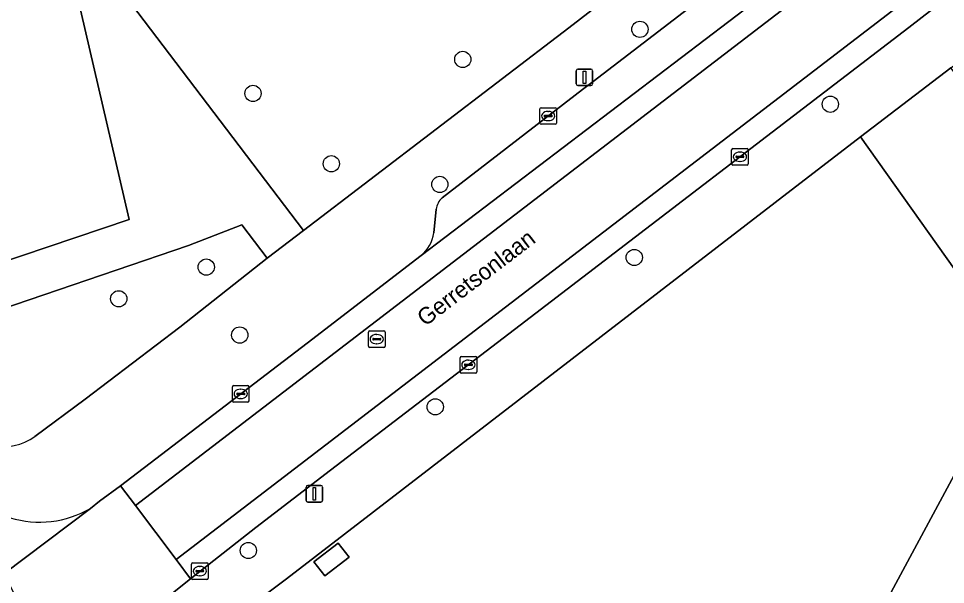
# Model space of a CAD drawing. Extents: x 159352 to 160617, y 385888 to 387323.
# Drawn here: x 159852.7 to 159908.5, y 386452.5 to 386486.6 of the extents above; entities that cross this region are included whole.
import ezdxf

# ---------------------------------------------------------------- set-up
doc = ezdxf.new("R2010")
doc.units = 0
for name, color, linetype in [('IMGEO_Boom', 7, 'Continuous'), ('IMGEO_Fietspad_gesloten', 7, 'Continuous'), ('IMGEO_Groenvoorziening', 7, 'Continuous'), ('IMGEO_Kolk', 7, 'Continuous'), ('IMGEO_Lichtmast', 7, 'Continuous'), ('IMGEO_Openbare_ruimte_label', 7, 'Continuous'), ('IMGEO_Parkeervlak_gesloten', 7, 'Continuous'), ('IMGEO_Rijbaan_lokaal_gesloten', 7, 'Continuous'), ('IMGEO_Rijbaan_lokaal_open', 7, 'Continuous'), ('IMGEO_Rioolput', 7, 'Continuous'), ('IMGEO_Voetpad_halfverhard', 7, 'Continuous'), ('IMGEO_Voetpad_open', 7, 'Continuous')]:
    doc.layers.add(name, color=color, linetype=linetype)

msp = doc.modelspace()

# ---------------------------------------------------------------- linework, layer by layer
at = {"layer": 'IMGEO_Boom'}
for centre in [(159890.103, 386485.968), (159879.433, 386484.153), (159866.794, 386482.106), (159901.575, 386481.452), (159871.513, 386477.866), (159878.05, 386476.62), (159889.761, 386472.217), (159863.979, 386471.637), (159858.706, 386469.727), (159865.996, 386467.541), (159877.772, 386463.214), (159866.513, 386454.555)]:
    msp.add_circle(centre, 0.489, dxfattribs=at)
at = {"layer": 'IMGEO_Fietspad_gesloten'}
msp.add_lwpolyline([(159848.306, 386454.763), (159849.92, 386451.546), (159851.79, 386453.141), (159856.999, 386457.091)], dxfattribs=at)
msp.add_arc((159853.937, 386462.369), 6.102, 253.1262, 300.1159, dxfattribs=at)
at = {"layer": 'IMGEO_Groenvoorziening'}
for points in [[(159802.27, 386554.059), (159826.596, 386506.36), (159826.068, 386506.09), (159827.47, 386503.353), (159827.995, 386503.622), (159832.52, 386494.772), (159832.002, 386494.501), (159833.307, 386491.911), (159833.84, 386492.19), (159838.333, 386483.403), (159837.779, 386483.146), (159839.112, 386480.567), (159839.654, 386480.819), (159844.614, 386471.116), (159844.081, 386470.841), (159844.729, 386469.586), (159859.342, 386474.513), (159856.402, 386487.151), (159846.712, 386500), (159834.07, 386516.763)], [(159903.397, 386409.26), (159894.873, 386419.789), (159891.568, 386423.871), (159890.362, 386425.853), (159892.72, 386428.803), (159911.28, 386463.267), (159912.182, 386466.548), (159911.118, 386468.603), (159903.401, 386479.482), (159898.246, 386475.531), (159868.81, 386452.849), (159861.63, 386447.437), (159858.062, 386444.883), (159859.683, 386441.676), (159862.985, 386435.144), (159862.48, 386434.87), (159863.478, 386432.889), (159864.006, 386433.182), (159868.904, 386423.524), (159868.367, 386423.245), (159869.762, 386420.592), (159870.307, 386420.849), (159874.77, 386412.13)], [(159853.647, 386461.431), (159856.68, 386463.673), (159862.392, 386468.019), (159867.657, 386472.185), (159866.116, 386474.185), (159862.913, 386472.949), (159849.809, 386468.487), (159846.533, 386467.387), (159849.037, 386462.588)]]:
    msp.add_lwpolyline(points, dxfattribs=at)
for points in [[(159887.228, 386487.143), (159877.609, 386500), (159874.951, 386503.553), (159868.661, 386500), (159855.59, 386492.616), (159869.836, 386473.851), (159885.822, 386486.056)], [(159897.755, 386422.547), (159895.899, 386424.892), (159919.421, 386469.713), (159908.837, 386483.648), (159903.401, 386479.482), (159911.118, 386468.603), (159912.182, 386466.548), (159911.28, 386463.267), (159892.72, 386428.803), (159890.362, 386425.853), (159891.568, 386423.871), (159894.873, 386419.789)], [(159871.118, 386453.028), (159870.465, 386453.879), (159871.933, 386455.005), (159872.586, 386454.154)]]:
    msp.add_lwpolyline(points, close=True, dxfattribs=at)
msp.add_arc((159851.808, 386463.868), 3.052, 204.7839, 307.0383, dxfattribs=at)
at = {"layer": 'IMGEO_Kolk'}
for p, q in [((159884.078, 386480.317), (159884.078, 386481.169)), ((159884.153, 386481.243), (159885.005, 386481.243)), ((159884.566, 386481.023), (159884.591, 386481.023)), ((159885.079, 386481.169), (159885.079, 386480.317)), ((159884.337, 386480.737), (159884.337, 386480.749)), ((159884.775, 386480.7), (159884.377, 386480.7)), ((159884.38, 386480.786), (159884.778, 386480.786)), ((159884.589, 386480.463), (159884.564, 386480.463)), ((159884.821, 386480.749), (159884.821, 386480.737)), ((159885.005, 386480.243), (159884.153, 386480.243)), ((159895.704, 386478.787), (159896.556, 386478.787)), ((159895.629, 386477.861), (159895.629, 386478.713)), ((159895.888, 386478.281), (159895.888, 386478.293)), ((159896.326, 386478.244), (159895.928, 386478.244)), ((159895.931, 386478.33), (159896.329, 386478.33)), ((159896.117, 386478.567), (159896.142, 386478.567)), ((159896.372, 386478.293), (159896.372, 386478.281)), ((159896.63, 386478.713), (159896.63, 386477.861)), ((159896.556, 386477.787), (159895.704, 386477.787)), ((159896.14, 386478.007), (159896.115, 386478.007)), ((159879.272, 386465.322), (159879.272, 386466.174)), ((159879.347, 386466.248), (159880.199, 386466.248)), ((159879.76, 386466.028), (159879.785, 386466.028)), ((159880.273, 386466.174), (159880.273, 386465.322)), ((159879.531, 386465.742), (159879.531, 386465.754)), ((159879.969, 386465.705), (159879.571, 386465.705)), ((159879.574, 386465.791), (159879.972, 386465.791)), ((159879.783, 386465.468), (159879.758, 386465.468)), ((159880.015, 386465.754), (159880.015, 386465.742)), ((159880.199, 386465.248), (159879.347, 386465.248)), ((159865.552, 386463.568), (159865.552, 386464.42)), ((159865.627, 386464.494), (159866.479, 386464.494)), ((159866.04, 386464.274), (159866.065, 386464.274)), ((159866.553, 386464.42), (159866.553, 386463.568)), ((159865.811, 386463.988), (159865.811, 386464)), ((159866.249, 386463.951), (159865.851, 386463.951)), ((159865.854, 386464.037), (159866.252, 386464.037)), ((159866.063, 386463.714), (159866.038, 386463.714)), ((159866.295, 386464), (159866.295, 386463.988)), ((159866.479, 386463.494), (159865.627, 386463.494)), ((159863.093, 386452.888), (159863.093, 386453.74)), ((159863.168, 386453.814), (159864.02, 386453.814)), ((159864.094, 386453.74), (159864.094, 386452.888)), ((159863.352, 386453.308), (159863.352, 386453.32)), ((159863.79, 386453.271), (159863.392, 386453.271)), ((159863.395, 386453.357), (159863.793, 386453.357)), ((159863.581, 386453.594), (159863.606, 386453.594)), ((159863.836, 386453.32), (159863.836, 386453.308)), ((159864.02, 386452.814), (159863.168, 386452.814)), ((159863.604, 386453.034), (159863.579, 386453.034))]:
    msp.add_line(p, q, dxfattribs=at)
for points in [[(159884.078, 386480.317), (159884.078, 386481.169)], [(159884.153, 386481.243), (159885.005, 386481.243)], [(159885.079, 386481.169), (159885.079, 386480.317)], [(159885.005, 386480.243), (159884.153, 386480.243)], [(159895.704, 386478.787), (159896.556, 386478.787)], [(159895.629, 386477.861), (159895.629, 386478.713)], [(159896.63, 386478.713), (159896.63, 386477.861)], [(159896.556, 386477.787), (159895.704, 386477.787)], [(159879.272, 386465.322), (159879.272, 386466.174)], [(159879.347, 386466.248), (159880.199, 386466.248)], [(159880.273, 386466.174), (159880.273, 386465.322)], [(159880.199, 386465.248), (159879.347, 386465.248)], [(159865.552, 386463.568), (159865.552, 386464.42)], [(159865.627, 386464.494), (159866.479, 386464.494)], [(159866.553, 386464.42), (159866.553, 386463.568)], [(159866.479, 386463.494), (159865.627, 386463.494)], [(159863.093, 386452.888), (159863.093, 386453.74)], [(159863.168, 386453.814), (159864.02, 386453.814)], [(159864.094, 386453.74), (159864.094, 386452.888)], [(159864.02, 386452.814), (159863.168, 386452.814)]]:
    msp.add_lwpolyline(points, dxfattribs=at)
for centre, radius, start, end in [((159884.155, 386481.167), 0.0765, 91.552, 178.448), ((159884.155, 386481.167), 0.0765, 91.552, 178.448), ((159885.003, 386481.167), 0.0765, 1.552, 88.448), ((159885.003, 386481.167), 0.0765, 1.552, 88.448), ((159884.377, 386480.746), 0.0403, 85.8775, 175.7526), ((159884.374, 386480.736), 0.0366, 178.938, 274.7102), ((159884.778, 386480.743), 0.043, 264.8664, 352.4533), ((159884.782, 386480.748), 0.0386, 1.7309, 96.639), ((159884.155, 386480.319), 0.0765, 181.552, 268.448), ((159884.155, 386480.319), 0.0765, 181.552, 268.448), ((159885.003, 386480.319), 0.0765, 271.552, 358.448), ((159885.003, 386480.319), 0.0765, 271.552, 358.448), ((159895.706, 386478.711), 0.0765, 91.552, 178.448), ((159895.706, 386478.711), 0.0765, 91.552, 178.448), ((159896.554, 386478.711), 0.0765, 1.552, 88.448), ((159896.554, 386478.711), 0.0765, 1.552, 88.448), ((159895.928, 386478.29), 0.0403, 85.8775, 175.7526), ((159895.925, 386478.28), 0.0366, 178.938, 274.7102), ((159896.329, 386478.287), 0.043, 264.8664, 352.4533), ((159896.333, 386478.292), 0.0386, 1.7309, 96.639), ((159895.706, 386477.863), 0.0765, 181.552, 268.448), ((159895.706, 386477.863), 0.0765, 181.552, 268.448), ((159896.554, 386477.863), 0.0765, 271.552, 358.448), ((159896.554, 386477.863), 0.0765, 271.552, 358.448), ((159879.349, 386466.172), 0.0765, 91.552, 178.448), ((159879.349, 386466.172), 0.0765, 91.552, 178.448), ((159880.197, 386466.172), 0.0765, 1.552, 88.448), ((159880.197, 386466.172), 0.0765, 1.552, 88.448), ((159879.571, 386465.751), 0.0403, 85.8775, 175.7526), ((159879.568, 386465.741), 0.0366, 178.938, 274.7102), ((159879.972, 386465.748), 0.043, 264.8664, 352.4533), ((159879.976, 386465.753), 0.0386, 1.7309, 96.639), ((159879.349, 386465.324), 0.0765, 181.552, 268.448), ((159879.349, 386465.324), 0.0765, 181.552, 268.448), ((159880.197, 386465.324), 0.0765, 271.552, 358.448), ((159880.197, 386465.324), 0.0765, 271.552, 358.448), ((159865.629, 386464.418), 0.0765, 91.552, 178.448), ((159865.629, 386464.418), 0.0765, 91.552, 178.448), ((159866.477, 386464.418), 0.0765, 1.552, 88.448), ((159866.477, 386464.418), 0.0765, 1.552, 88.448), ((159865.851, 386463.997), 0.0403, 85.8775, 175.7526), ((159865.848, 386463.987), 0.0366, 178.938, 274.7102), ((159866.252, 386463.994), 0.043, 264.8664, 352.4533), ((159866.256, 386463.999), 0.0386, 1.7309, 96.639), ((159865.629, 386463.57), 0.0765, 181.552, 268.448), ((159865.629, 386463.57), 0.0765, 181.552, 268.448), ((159866.477, 386463.57), 0.0765, 271.552, 358.448), ((159866.477, 386463.57), 0.0765, 271.552, 358.448), ((159863.17, 386453.738), 0.0765, 91.552, 178.448), ((159863.17, 386453.738), 0.0765, 91.552, 178.448), ((159864.018, 386453.738), 0.0765, 1.552, 88.448), ((159864.018, 386453.738), 0.0765, 1.552, 88.448), ((159863.392, 386453.317), 0.0403, 85.8775, 175.7526), ((159863.389, 386453.307), 0.0366, 178.938, 274.7102), ((159863.793, 386453.314), 0.043, 264.8664, 352.4533), ((159863.797, 386453.319), 0.0386, 1.7309, 96.639), ((159863.17, 386452.89), 0.0765, 181.552, 268.448), ((159863.17, 386452.89), 0.0765, 181.552, 268.448), ((159864.018, 386452.89), 0.0765, 271.552, 358.448), ((159864.018, 386452.89), 0.0765, 271.552, 358.448)]:
    msp.add_arc(centre, radius, start, end, dxfattribs=at)
for centre, major_axis, ratio, start_param, end_param in [((159884.565, 386480.743), (-0.387, 0.002), 0.722429, 4.712389, 7.853982), ((159884.59, 386480.743), (-0.39, 0.002), 0.717154, 1.570796, 4.712389), ((159896.116, 386478.287), (-0.387, 0.002), 0.722429, 4.712389, 7.853982), ((159896.141, 386478.287), (-0.39, 0.002), 0.717154, 1.570796, 4.712389), ((159879.759, 386465.748), (-0.387, 0.002), 0.722429, 4.712389, 7.853982), ((159879.784, 386465.748), (-0.39, 0.002), 0.717154, 1.570796, 4.712389), ((159866.039, 386463.994), (-0.387, 0.002), 0.722429, 4.712389, 7.853982), ((159866.064, 386463.994), (-0.39, 0.002), 0.717154, 1.570796, 4.712389), ((159863.58, 386453.314), (-0.387, 0.002), 0.722429, 4.712389, 7.853982), ((159863.605, 386453.314), (-0.39, 0.002), 0.717154, 1.570796, 4.712389)]:
    msp.add_ellipse(centre, major_axis=major_axis, ratio=ratio, start_param=start_param, end_param=end_param, dxfattribs=at)
at = {"layer": 'IMGEO_Lichtmast'}
for p, q in [((159886.266, 386482.675), (159886.266, 386483.475)), ((159886.266, 386483.475), (159886.266, 386482.675)), ((159886.366, 386483.575), (159887.156, 386483.575)), ((159887.156, 386483.575), (159886.366, 386483.575)), ((159887.256, 386483.475), (159887.256, 386482.675)), ((159887.256, 386482.675), (159887.256, 386483.475)), ((159887.156, 386482.575), (159886.366, 386482.575)), ((159886.366, 386482.575), (159887.156, 386482.575)), ((159869.994, 386457.574), (159869.994, 386458.374)), ((159869.994, 386458.374), (159869.994, 386457.574)), ((159870.094, 386458.474), (159870.884, 386458.474)), ((159870.884, 386458.474), (159870.094, 386458.474)), ((159870.984, 386458.374), (159870.984, 386457.574)), ((159870.984, 386457.574), (159870.984, 386458.374)), ((159870.884, 386457.474), (159870.094, 386457.474)), ((159870.094, 386457.474), (159870.884, 386457.474))]:
    msp.add_line(p, q, dxfattribs=at)
for points in [[(159886.686, 386483.45), (159886.836, 386483.45), (159886.836, 386482.7), (159886.686, 386482.7), (159886.686, 386483.45)], [(159870.414, 386458.349), (159870.564, 386458.349), (159870.564, 386457.599), (159870.414, 386457.599), (159870.414, 386458.349)]]:
    msp.add_lwpolyline(points, dxfattribs=at)
for centre, start, end in [((159886.366, 386483.475), 90, 180), ((159886.366, 386483.475), 90, 180), ((159887.156, 386483.475), 0, 90), ((159887.156, 386483.475), 360, 90), ((159886.366, 386482.675), 180, 270), ((159886.366, 386482.675), 180, 270), ((159887.156, 386482.675), 270, 0), ((159887.156, 386482.675), 270, 0), ((159870.094, 386458.374), 90, 180), ((159870.094, 386458.374), 90, 180), ((159870.884, 386458.374), 0, 90), ((159870.884, 386458.374), 360, 90), ((159870.094, 386457.574), 180, 270), ((159870.094, 386457.574), 180, 270), ((159870.884, 386457.574), 270, 0), ((159870.884, 386457.574), 270, 0)]:
    msp.add_arc(centre, 0.1, start, end, dxfattribs=at)
at = {"layer": 'IMGEO_Parkeervlak_gesloten'}
for points in [[(159876.924, 386472.328), (159899.739, 386489.718), (159978.286, 386549.954), (159978.068, 386550.238), (159977.564, 386550.208), (159975.608, 386550.229)], [(159974.688, 386549.863), (159970.339, 386546.5), (159949.802, 386530.673), (159926.982, 386513.283), (159924.258, 386511.207), (159921.752, 386509.284), (159911.446, 386501.377), (159909.661, 386500), (159905.719, 386496.959), (159899.555, 386492.261), (159893.309, 386487.448), (159887.281, 386482.827), (159886.65, 386482.339), (159878.181, 386475.807)], [(159877.83, 386475.127), (159877.679, 386473.695)]]:
    msp.add_lwpolyline(points, dxfattribs=at)
for centre, radius, start, end in [((159878.932, 386474.989), 1.111, 132.5494, 172.8472), ((159875.59, 386473.957), 2.105, 309.3163, 352.8596)]:
    msp.add_arc(centre, radius, start, end, dxfattribs=at)
at = {"layer": 'IMGEO_Rijbaan_lokaal_gesloten'}
for points in [[(159859.708, 386457.258), (159979.14, 386548.844), (159978.286, 386549.954), (159899.739, 386489.718), (159876.924, 386472.328), (159870.066, 386467.048), (159858.807, 386458.451)], [(159862.162, 386454.007), (159981.625, 386545.617), (159979.14, 386548.844), (159859.708, 386457.258)]]:
    msp.add_lwpolyline(points, close=True, dxfattribs=at)
msp.add_lwpolyline([(159981.625, 386545.617), (159862.162, 386454.007), (159863.032, 386452.854), (159866.972, 386455.933), (159871.465, 386459.398), (159882.548, 386467.87), (159906.298, 386486.087), (159907.737, 386487.189)], dxfattribs=at)
at = {"layer": 'IMGEO_Rijbaan_lokaal_open'}
msp.add_lwpolyline([(159861.232, 386451.428), (159863.032, 386452.854), (159862.162, 386454.007), (159859.708, 386457.258), (159858.807, 386458.451), (159857.55, 386457.528), (159856.999, 386457.091), (159851.79, 386453.141), (159855.083, 386446.748), (159858.48, 386449.348)], close=True, dxfattribs=at)
at = {"layer": 'IMGEO_Rioolput'}
for p, q in [((159873.749, 386466.869), (159873.749, 386467.721)), ((159873.824, 386467.795), (159874.676, 386467.795)), ((159874.237, 386467.575), (159874.262, 386467.575)), ((159874.75, 386467.721), (159874.75, 386466.869)), ((159874.008, 386467.289), (159874.008, 386467.301)), ((159874.446, 386467.252), (159874.048, 386467.252)), ((159874.051, 386467.338), (159874.449, 386467.338)), ((159874.26, 386467.015), (159874.235, 386467.015)), ((159874.492, 386467.301), (159874.492, 386467.289)), ((159874.676, 386466.795), (159873.824, 386466.795))]:
    msp.add_line(p, q, dxfattribs=at)
for points in [[(159873.749, 386466.869), (159873.749, 386467.721)], [(159873.824, 386467.795), (159874.676, 386467.795)], [(159874.75, 386467.721), (159874.75, 386466.869)], [(159874.676, 386466.795), (159873.824, 386466.795)]]:
    msp.add_lwpolyline(points, dxfattribs=at)
for centre, radius, start, end in [((159873.826, 386467.719), 0.0765, 91.552, 178.448), ((159873.826, 386467.719), 0.0765, 91.552, 178.448), ((159874.674, 386467.719), 0.0765, 1.552, 88.448), ((159874.674, 386467.719), 0.0765, 1.552, 88.448), ((159874.048, 386467.298), 0.0403, 85.8775, 175.7526), ((159874.045, 386467.288), 0.0366, 178.938, 274.7102), ((159874.449, 386467.295), 0.043, 264.8664, 352.4533), ((159874.453, 386467.3), 0.0386, 1.7309, 96.639), ((159873.826, 386466.871), 0.0765, 181.552, 268.448), ((159873.826, 386466.871), 0.0765, 181.552, 268.448), ((159874.674, 386466.871), 0.0765, 271.552, 358.448), ((159874.674, 386466.871), 0.0765, 271.552, 358.448)]:
    msp.add_arc(centre, radius, start, end, dxfattribs=at)
for centre, major_axis, ratio, start_param, end_param in [((159874.236, 386467.295), (-0.387, 0.002), 0.722429, 4.712389, 7.853982), ((159874.261, 386467.295), (-0.39, 0.002), 0.717154, 1.570796, 4.712389)]:
    msp.add_ellipse(centre, major_axis=major_axis, ratio=ratio, start_param=start_param, end_param=end_param, dxfattribs=at)
at = {"layer": 'IMGEO_Voetpad_halfverhard'}
msp.add_lwpolyline([(159834.07, 386516.763), (159846.712, 386500), (159856.402, 386487.151), (159859.342, 386474.513), (159844.729, 386469.586), (159845.415, 386468.258), (159845.933, 386468.536), (159846.533, 386467.387), (159849.809, 386468.487), (159862.913, 386472.949), (159866.116, 386474.185), (159867.657, 386472.185), (159869.836, 386473.851), (159855.59, 386492.616), (159850.026, 386500), (159835.577, 386519.177)], dxfattribs=at)
at = {"layer": 'IMGEO_Voetpad_open'}
for points in [[(159856.998, 386447.102), (159858.062, 386444.883), (159861.63, 386447.437), (159868.81, 386452.849), (159898.246, 386475.531), (159903.401, 386479.482), (159908.837, 386483.648), (159930.173, 386500), (159952.365, 386517.008), (159984.546, 386541.708)], [(159887.228, 386487.143), (159885.822, 386486.056), (159869.836, 386473.851), (159867.657, 386472.185), (159862.392, 386468.019), (159856.68, 386463.673), (159853.647, 386461.431)], [(159907.737, 386487.189), (159906.298, 386486.087), (159882.548, 386467.87), (159871.465, 386459.398), (159866.972, 386455.933), (159863.032, 386452.854), (159861.232, 386451.428), (159858.48, 386449.348)], [(159886.65, 386482.339), (159887.281, 386482.827), (159893.309, 386487.448)], [(159878.181, 386475.807), (159886.65, 386482.339)], [(159877.679, 386473.695), (159877.83, 386475.127)], [(159856.999, 386457.091), (159857.55, 386457.528), (159858.807, 386458.451), (159870.066, 386467.048), (159876.924, 386472.328)]]:
    msp.add_lwpolyline(points, dxfattribs=at)
msp.add_lwpolyline([(159872.586, 386454.154), (159871.933, 386455.005), (159870.465, 386453.879), (159871.118, 386453.028)], close=True, dxfattribs=at)
for centre, radius, start, end in [((159878.932, 386474.989), 1.111, 132.5494, 172.8472), ((159875.59, 386473.957), 2.105, 309.3163, 352.8596), ((159851.808, 386463.868), 3.052, 204.7839, 307.0383), ((159853.937, 386462.369), 6.102, 253.1262, 300.1159)]:
    msp.add_arc(centre, radius, start, end, dxfattribs=at)

# ---------------------------------------------------------------- texts
at = {"layer": 'IMGEO_Openbare_ruimte_label'}
msp.add_text('Gerretsonlaan', height=1, rotation=37.4428, dxfattribs=at).set_placement((159877.167, 386468.025))

doc.saveas('drawing.dxf')
